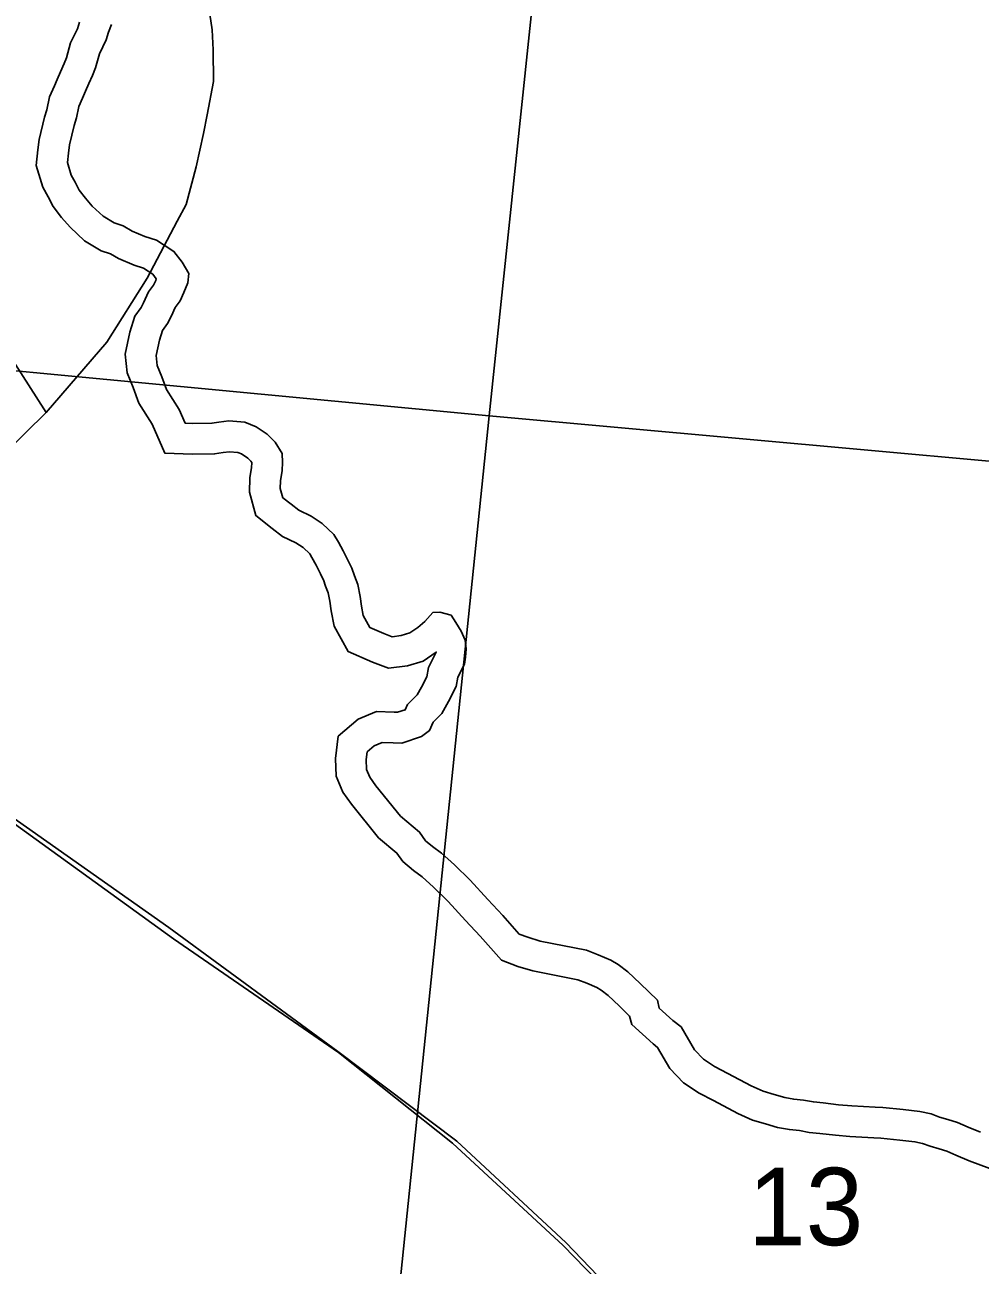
# Model space of a CAD drawing. Extents: x 0 to 34, y 0 to 22.
# Drawn here: x 3.0645 to 3.3228, y 17.2502 to 17.5855 of the extents above; entities that cross this region are included whole.
import ezdxf

# ---------------------------------------------------------------- set-up
doc = ezdxf.new("R2010")
doc.units = 0
for name, color, linetype in [('GM_X_City_Street', 7, 'Continuous'), ('GM_X_County_Road', 7, 'Continuous'), ('GM_X_Minor_River', 7, 'Continuous'), ('GM_X_Rail_Line', 7, 'Continuous'), ('GM_X_Section', 7, 'Continuous'), ('GM_X_Section_Text', 7, 'Continuous'), ('GM_X_State_Route', 7, 'Continuous')]:
    doc.layers.add(name, color=color, linetype=linetype)

msp = doc.modelspace()

# ---------------------------------------------------------------- linework, layer by layer
at = {"layer": 'GM_X_City_Street'}
msp.add_lwpolyline([(3.013826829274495, 17.56716500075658), (3.015072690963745, 17.567519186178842), (3.016007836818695, 17.567575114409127), (3.017107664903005, 17.567410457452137), (3.017797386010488, 17.566907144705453), (3.0310822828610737, 17.544926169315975), (3.061436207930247, 17.49470396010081), (3.0702845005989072, 17.480716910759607)], dxfattribs=at)
at = {"layer": 'GM_X_County_Road'}
for points in [[(3.1137939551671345, 17.561174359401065), (3.1155295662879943, 17.57016001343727), (3.115495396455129, 17.57871627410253), (3.115197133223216, 17.584190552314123), (3.1132456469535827, 17.596957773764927)], [(3.0504520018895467, 17.45949550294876), (3.05219331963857, 17.463023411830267), (3.053277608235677, 17.46408283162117), (3.0702845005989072, 17.480716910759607), (3.0866979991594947, 17.499768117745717), (3.0975906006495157, 17.51702045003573), (3.1057491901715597, 17.532402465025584), (3.1081507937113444, 17.53692913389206), (3.110819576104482, 17.547104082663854), (3.1128297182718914, 17.55618228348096), (3.1137939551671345, 17.561174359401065)]]:
    msp.add_lwpolyline(points, dxfattribs=at)
at = {"layer": 'GM_X_Minor_River'}
for points in [[(3.0793106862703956, 17.58624447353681), (3.0787709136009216, 17.584467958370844), (3.0769148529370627, 17.580645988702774), (3.0757737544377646, 17.576582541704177), (3.0751847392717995, 17.575098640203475), (3.0741695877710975, 17.572850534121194), (3.07332773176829, 17.5707302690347), (3.0725909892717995, 17.56903140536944), (3.0712396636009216, 17.566043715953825), (3.070468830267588, 17.562498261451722), (3.069871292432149, 17.56053140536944), (3.0683987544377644, 17.55451341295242), (3.068081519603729, 17.551686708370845), (3.0676421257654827, 17.547534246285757), (3.069431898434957, 17.541610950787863), (3.0708788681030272, 17.539035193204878), (3.0722311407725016, 17.53637515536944), (3.0744858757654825, 17.53345091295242), (3.0767737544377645, 17.530786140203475), (3.0807093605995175, 17.527133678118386), (3.085194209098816, 17.52443197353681), (3.087714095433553, 17.523574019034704), (3.0898836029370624, 17.522320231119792), (3.094056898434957, 17.52055318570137), (3.0965862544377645, 17.519725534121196), (3.0991108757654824, 17.518107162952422), (3.1000796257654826, 17.516823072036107), (3.099915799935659, 17.516403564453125), (3.0993599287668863, 17.515172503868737), (3.0979764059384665, 17.51331454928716), (3.0966459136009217, 17.510366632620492), (3.0960322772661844, 17.509116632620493), (3.0942737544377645, 17.50675773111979), (3.092893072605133, 17.502404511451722), (3.091650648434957, 17.496536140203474), (3.09223398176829, 17.491409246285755), (3.0938353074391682, 17.487447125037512), (3.095323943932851, 17.483270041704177), (3.0989394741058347, 17.47759579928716), (3.102394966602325, 17.469731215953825), (3.1098665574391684, 17.46950394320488), (3.1158192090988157, 17.469542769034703), (3.118158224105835, 17.469936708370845), (3.119834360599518, 17.470124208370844), (3.1221193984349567, 17.469955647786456), (3.1231392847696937, 17.469538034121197), (3.124800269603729, 17.468429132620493), (3.1256686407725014, 17.46758632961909), (3.1258826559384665, 17.46722079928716), (3.1258883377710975, 17.46710148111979), (3.1258532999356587, 17.465883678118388), (3.1253921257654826, 17.463047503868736), (3.125283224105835, 17.459163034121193), (3.1270199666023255, 17.45287894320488), (3.1314034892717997, 17.449385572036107), (3.134190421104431, 17.44723216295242), (3.13782773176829, 17.445484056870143), (3.139760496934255, 17.444194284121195), (3.1415568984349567, 17.442515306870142), (3.1421440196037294, 17.44153140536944), (3.143263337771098, 17.439479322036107), (3.1444584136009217, 17.43709958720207)], [(3.1518646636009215, 17.44081833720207), (3.1506061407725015, 17.44332591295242), (3.1493419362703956, 17.44564314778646), (3.1480729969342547, 17.447770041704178), (3.1449252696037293, 17.450714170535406), (3.1419413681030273, 17.45270375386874), (3.138566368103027, 17.454325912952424), (3.136519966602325, 17.455907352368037), (3.1342898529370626, 17.457684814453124), (3.1336023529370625, 17.460173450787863), (3.1336610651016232, 17.4622615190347), (3.1341222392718, 17.465094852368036), (3.134181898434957, 17.467182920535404), (3.1340625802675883, 17.469654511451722), (3.132250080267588, 17.47274826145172), (3.130031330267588, 17.474905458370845), (3.127047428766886, 17.47689504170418), (3.124041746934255, 17.478126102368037), (3.119679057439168, 17.478448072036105), (3.1170095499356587, 17.478149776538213), (3.1150995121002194, 17.477827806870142), (3.1099659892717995, 17.477794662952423), (3.1078769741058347, 17.477858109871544), (3.1062709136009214, 17.481514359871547), (3.102815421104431, 17.486936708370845), (3.1015834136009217, 17.490393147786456), (3.1003409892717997, 17.493467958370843), (3.1000370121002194, 17.496136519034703), (3.1009167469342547, 17.50028708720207), (3.101751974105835, 17.50292155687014), (3.103135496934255, 17.50477761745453), (3.1041449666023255, 17.506836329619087), (3.105159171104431, 17.509083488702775), (3.106542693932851, 17.510940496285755), (3.107556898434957, 17.513188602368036), (3.1085834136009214, 17.51581644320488), (3.1088438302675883, 17.518276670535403), (3.107031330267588, 17.521370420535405), (3.1048334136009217, 17.524286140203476), (3.1001667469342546, 17.52727572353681), (3.096966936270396, 17.528323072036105), (3.0935862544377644, 17.529754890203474), (3.091155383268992, 17.53115829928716), (3.0887084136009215, 17.53199257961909), (3.085717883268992, 17.533792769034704), (3.0827557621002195, 17.536541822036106), (3.0809157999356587, 17.53868576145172), (3.0792671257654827, 17.540824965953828), (3.078187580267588, 17.542946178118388), (3.0771023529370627, 17.54487894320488), (3.0760597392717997, 17.548328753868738), (3.076320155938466, 17.55078898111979), (3.0765748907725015, 17.55306076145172), (3.0778675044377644, 17.558339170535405), (3.078496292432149, 17.56040829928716), (3.079152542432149, 17.563427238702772), (3.080167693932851, 17.565675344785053), (3.0809811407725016, 17.567549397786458), (3.081800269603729, 17.569612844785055), (3.0828163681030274, 17.571860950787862), (3.0836354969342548, 17.573924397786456), (3.0846932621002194, 17.577690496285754), (3.0865104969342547, 17.58143386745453), (3.087139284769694, 17.583503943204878), (3.087959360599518, 17.585567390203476)], [(3.322877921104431, 17.28616492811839), (3.3194972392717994, 17.28759769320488), (3.3166818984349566, 17.288823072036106), (3.3140445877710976, 17.28966208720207), (3.3117813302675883, 17.290300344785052), (3.3095247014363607, 17.291129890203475), (3.306502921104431, 17.29179087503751), (3.301956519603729, 17.29230886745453), (3.296459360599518, 17.292855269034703), (3.294370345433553, 17.292918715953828), (3.28810898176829, 17.29329939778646), (3.2845067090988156, 17.29359958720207), (3.2803390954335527, 17.294106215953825), (3.277685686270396, 17.294376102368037), (3.2750379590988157, 17.294836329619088), (3.2723845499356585, 17.295107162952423), (3.2699262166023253, 17.295561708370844), (3.2670995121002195, 17.296407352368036), (3.2640824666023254, 17.297258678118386), (3.260893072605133, 17.298684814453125), (3.2545284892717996, 17.30210716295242), (3.2509688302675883, 17.303924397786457), (3.2479839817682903, 17.30591398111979), (3.2455862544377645, 17.30845564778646), (3.2419622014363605, 17.314642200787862), (3.2397320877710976, 17.316419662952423), (3.2360256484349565, 17.319760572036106), (3.2355152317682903, 17.321864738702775), (3.230893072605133, 17.32637326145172), (3.227561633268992, 17.329513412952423), (3.2249574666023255, 17.331490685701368), (3.222900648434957, 17.332693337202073), (3.2195199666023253, 17.33412515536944), (3.216323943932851, 17.33536189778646), (3.203850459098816, 17.33782970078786), (3.2004593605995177, 17.338882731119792), (3.1982017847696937, 17.33971132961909), (3.1937851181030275, 17.344782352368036), (3.1897273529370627, 17.349083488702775), (3.184935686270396, 17.354356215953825), (3.180681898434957, 17.35847458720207), (3.1771610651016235, 17.36161947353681), (3.1747406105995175, 17.36340261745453), (3.1728845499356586, 17.36497837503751), (3.1712406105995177, 17.36730697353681), (3.166042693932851, 17.371643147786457), (3.159433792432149, 17.37982023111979), (3.1577898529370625, 17.382147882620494), (3.1568997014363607, 17.384264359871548), (3.1567870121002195, 17.386927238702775), (3.1570360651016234, 17.38900773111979), (3.1589839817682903, 17.390657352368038), (3.1611004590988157, 17.391543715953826), (3.1641383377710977, 17.391450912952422), (3.166417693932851, 17.39138083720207), (3.1717889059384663, 17.39311757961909), (3.1739271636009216, 17.394760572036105), (3.174941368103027, 17.397009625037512), (3.1772907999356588, 17.39940640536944), (3.179091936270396, 17.40257970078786), (3.1811108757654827, 17.406696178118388), (3.181561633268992, 17.409150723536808), (3.183373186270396, 17.412703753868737), (3.1836175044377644, 17.41459579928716), (3.1838722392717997, 17.416866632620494), (3.183557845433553, 17.419155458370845), (3.1824887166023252, 17.42165640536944), (3.1810351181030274, 17.423979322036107), (3.1797595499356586, 17.425916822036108), (3.1767425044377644, 17.426769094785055), (3.1748381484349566, 17.426637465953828), (3.172679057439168, 17.42423405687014), (3.1707311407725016, 17.42258443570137), (3.1685985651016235, 17.42112894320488), (3.1662983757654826, 17.42043954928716), (3.1638182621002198, 17.420135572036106), (3.161561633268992, 17.420964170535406), (3.1578068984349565, 17.422596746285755), (3.155999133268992, 17.425880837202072), (3.155500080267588, 17.42836379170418), (3.1551961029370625, 17.431032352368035), (3.154529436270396, 17.43428140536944), (3.153644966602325, 17.43658632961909), (3.1529451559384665, 17.43869712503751), (3.1518646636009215, 17.44081833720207)], [(3.1444584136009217, 17.43709958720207), (3.1452756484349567, 17.43549257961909), (3.145839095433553, 17.433795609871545), (3.1465483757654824, 17.431946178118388), (3.1470038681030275, 17.42972648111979), (3.1473059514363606, 17.42707591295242), (3.148125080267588, 17.42299826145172), (3.1519101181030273, 17.416122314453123), (3.158479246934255, 17.41326530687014), (3.1628409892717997, 17.41166398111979), (3.1680038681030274, 17.41229750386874), (3.172206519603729, 17.413557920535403), (3.1757320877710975, 17.415962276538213), (3.173628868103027, 17.411839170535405), (3.1731657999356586, 17.409319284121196), (3.1717623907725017, 17.40645470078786), (3.1706175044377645, 17.404438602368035), (3.1679925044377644, 17.401760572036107), (3.1673807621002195, 17.400404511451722), (3.1652349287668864, 17.399710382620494), (3.16439023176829, 17.39973595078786), (3.1595587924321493, 17.39988462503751), (3.154605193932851, 17.39781076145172), (3.1491942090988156, 17.39322837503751), (3.148478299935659, 17.387245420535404), (3.148682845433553, 17.38242250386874), (3.150500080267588, 17.37810337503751), (3.1528192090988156, 17.374818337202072), (3.1601099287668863, 17.36579845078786), (3.1650976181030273, 17.361637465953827), (3.166720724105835, 17.359339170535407), (3.1695947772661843, 17.35689693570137), (3.171931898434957, 17.355176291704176), (3.175037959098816, 17.352401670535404), (3.1789811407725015, 17.34858443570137), (3.1836459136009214, 17.343450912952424), (3.1876449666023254, 17.33921322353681), (3.1933495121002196, 17.33266208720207), (3.1978012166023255, 17.331027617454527), (3.201811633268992, 17.329782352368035), (3.2140076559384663, 17.32736947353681), (3.2164082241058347, 17.326440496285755), (3.219179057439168, 17.325267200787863), (3.220344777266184, 17.324586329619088), (3.222198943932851, 17.32317818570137), (3.2251572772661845, 17.320389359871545), (3.228022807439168, 17.31759390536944), (3.2285748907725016, 17.315317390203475), (3.234371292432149, 17.310092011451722), (3.2355919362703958, 17.309120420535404), (3.2389120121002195, 17.303451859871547), (3.242603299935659, 17.29953992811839), (3.2467728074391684, 17.29675962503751), (3.250681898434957, 17.294763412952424), (3.25723398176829, 17.291239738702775), (3.2612510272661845, 17.289444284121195), (3.264787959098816, 17.288446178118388), (3.2679811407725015, 17.287491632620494), (3.2712084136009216, 17.286894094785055), (3.273906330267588, 17.28661947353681), (3.2765550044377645, 17.28615829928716), (3.279419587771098, 17.28586757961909), (3.2836620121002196, 17.28535148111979), (3.287513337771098, 17.28503140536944), (3.2939925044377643, 17.284636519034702), (3.2959224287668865, 17.284577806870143), (3.301076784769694, 17.284065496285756), (3.305144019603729, 17.28360242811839), (3.3071998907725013, 17.28315261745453), (3.3092245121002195, 17.282409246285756), (3.311662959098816, 17.28172079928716), (3.313764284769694, 17.281052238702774), (3.3162273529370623, 17.279980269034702), (3.3198334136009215, 17.278452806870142), (3.327819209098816, 17.275522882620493)], [(3.327819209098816, 17.275522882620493), (3.3198334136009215, 17.278452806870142), (3.3162273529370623, 17.279980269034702), (3.313764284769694, 17.281052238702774), (3.311662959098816, 17.28172079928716), (3.3092245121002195, 17.282409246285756), (3.3071998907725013, 17.28315261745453), (3.305144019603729, 17.28360242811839), (3.301076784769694, 17.284065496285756), (3.2959224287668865, 17.284577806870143), (3.2939925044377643, 17.284636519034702), (3.287513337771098, 17.28503140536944), (3.2836620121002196, 17.28535148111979), (3.279419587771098, 17.28586757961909), (3.2765550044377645, 17.28615829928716), (3.273906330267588, 17.28661947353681), (3.2712084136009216, 17.286894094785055), (3.2679811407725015, 17.287491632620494), (3.264787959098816, 17.288446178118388), (3.2612510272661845, 17.289444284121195), (3.25723398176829, 17.291239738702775), (3.250681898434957, 17.294763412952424), (3.2467728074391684, 17.29675962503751), (3.242603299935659, 17.29953992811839), (3.2389120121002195, 17.303451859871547), (3.2355919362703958, 17.309120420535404), (3.234371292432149, 17.310092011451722), (3.2285748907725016, 17.315317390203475), (3.228022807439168, 17.31759390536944), (3.2251572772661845, 17.320389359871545), (3.222198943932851, 17.32317818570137), (3.220344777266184, 17.324586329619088), (3.219179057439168, 17.325267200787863), (3.2164082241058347, 17.326440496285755), (3.2140076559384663, 17.32736947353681), (3.201811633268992, 17.329782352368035), (3.1978012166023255, 17.331027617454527), (3.1933495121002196, 17.33266208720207), (3.1876449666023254, 17.33921322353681), (3.1836459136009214, 17.343450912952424), (3.1789811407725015, 17.34858443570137), (3.175037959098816, 17.352401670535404), (3.171931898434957, 17.355176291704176), (3.1695947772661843, 17.35689693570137), (3.166720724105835, 17.359339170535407), (3.1650976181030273, 17.361637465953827), (3.1601099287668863, 17.36579845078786), (3.1528192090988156, 17.374818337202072), (3.150500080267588, 17.37810337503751), (3.148682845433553, 17.38242250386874), (3.148478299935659, 17.387245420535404), (3.1491942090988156, 17.39322837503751), (3.154605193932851, 17.39781076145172), (3.1595587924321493, 17.39988462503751), (3.16439023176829, 17.39973595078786), (3.1652349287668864, 17.399710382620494), (3.1673807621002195, 17.400404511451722), (3.1679925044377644, 17.401760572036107), (3.1706175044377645, 17.404438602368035), (3.1717623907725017, 17.40645470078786), (3.1731657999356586, 17.409319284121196), (3.173628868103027, 17.411839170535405), (3.1757320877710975, 17.415962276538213), (3.172206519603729, 17.413557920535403), (3.1680038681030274, 17.41229750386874), (3.1628409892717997, 17.41166398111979), (3.158479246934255, 17.41326530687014), (3.1519101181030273, 17.416122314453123), (3.148125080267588, 17.42299826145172), (3.1473059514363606, 17.42707591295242), (3.1470038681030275, 17.42972648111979), (3.1465483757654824, 17.431946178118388), (3.145839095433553, 17.433795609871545), (3.1452756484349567, 17.43549257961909), (3.144480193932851, 17.43705697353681)]]:
    msp.add_lwpolyline(points, dxfattribs=at)
at = {"layer": 'GM_X_Rail_Line'}
msp.add_lwpolyline([(3.370121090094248, 17.033513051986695), (3.2969128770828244, 17.144058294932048), (3.270073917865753, 17.186618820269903), (3.236805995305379, 17.229219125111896), (3.2107444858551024, 17.256373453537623), (3.1812786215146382, 17.283813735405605), (3.149180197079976, 17.30797275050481), (3.1034264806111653, 17.341496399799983), (3.013868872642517, 17.404578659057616), (2.94399131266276, 17.454019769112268)], dxfattribs=at)
at = {"layer": 'GM_X_Section'}
for points in [[(2.7453972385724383, 18.027212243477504), (3.2414970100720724, 17.96997897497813), (3.19003348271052, 17.47982077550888), (2.6931562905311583, 17.527065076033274)], [(2.6931562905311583, 17.527065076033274), (3.19003348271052, 17.47982077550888), (3.1385316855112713, 16.978673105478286), (2.643779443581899, 17.028142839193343)]]:
    msp.add_lwpolyline(points, close=True, dxfattribs=at)
for points in [[(3.4285738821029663, 17.458208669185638), (3.19003348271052, 17.47982077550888), (3.2414970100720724, 17.96997897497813)], [(3.3360175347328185, 17.082374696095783), (3.3112293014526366, 17.065675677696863), (3.294662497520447, 17.052775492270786), (3.2566334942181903, 17.028023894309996), (3.2365201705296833, 17.01747376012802), (3.2295894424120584, 17.00341970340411), (3.2307943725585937, 16.98899852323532), (3.231532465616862, 16.979324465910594), (3.2290712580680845, 16.970478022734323), (3.1385316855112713, 16.978673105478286), (3.19003348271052, 17.47982077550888), (3.4285738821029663, 17.458208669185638)]]:
    msp.add_lwpolyline(points, dxfattribs=at)
at = {"layer": 'GM_X_State_Route'}
msp.add_lwpolyline([(3.027792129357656, 17.394069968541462), (3.1047674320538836, 17.338476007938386), (3.149297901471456, 17.307711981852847), (3.1801862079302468, 17.283242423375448), (3.2100306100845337, 17.25557905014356), (3.2372031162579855, 17.227654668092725), (3.2541136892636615, 17.20692888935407), (3.268908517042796, 17.18642367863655), (3.296982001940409, 17.14386606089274), (3.334005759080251, 17.087742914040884)], dxfattribs=at)

# ---------------------------------------------------------------- texts
at = {"layer": 'GM_X_Section_Text'}
msp.add_text('13', height=0.0209280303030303, rotation=1e-05, dxfattribs=at).set_placement((3.2600430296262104, 17.255651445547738))

doc.saveas('drawing.dxf')
